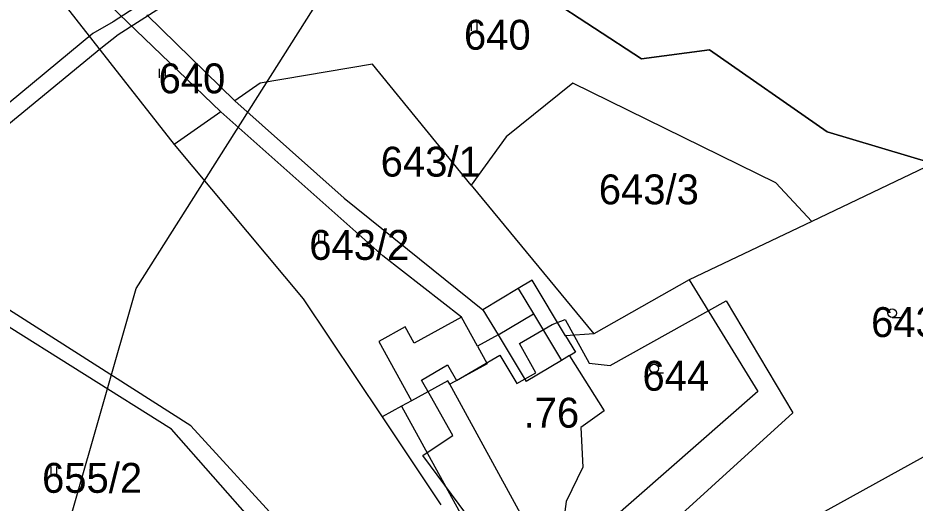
# Model space of a CAD drawing. Extents: x -564810 to -550519, y -1045831 to -1034011.
# Drawn here: x -554165.5 to -554012.6, y -1037627.5 to -1037544.7 of the extents above; entities that cross this region are included whole.
import ezdxf

# ---------------------------------------------------------------- set-up
doc = ezdxf.new("R2010")
doc.units = 0
for name, color, linetype in [('KN stav', 7, 'Continuous'), ('Obvod KPU', 7, 'Continuous'), ('Parcelní čísla', 7, 'Continuous'), ('Polní cesty stavající', 7, 'Continuous'), ('STG', 7, 'Continuous'), ('Vrstva 22', 7, 'Continuous'), ('Vrstva 4', 7, 'Continuous'), ('zamokř ploch', 7, 'Continuous')]:
    doc.layers.add(name, color=color, linetype=linetype)

msp = doc.modelspace()

# ---------------------------------------------------------------- linework, layer by layer
at = {"layer": 'KN stav'}
for p, q in [((-554130.94, -1037560.77), (-554161.41, -1037531.44)), ((-554059.19, -1037551.75), (-554090.04, -1037531.52)), ((-554090.04, -1037531.52), (-554059.19, -1037551.75)), ((-554165.34, -1037532.6), (-554138.86, -1037566.34)), ((-554143.55, -1037544.24), (-554128.53, -1037558.92)), ((-554047.63, -1037550.18), (-554059.19, -1037551.75)), ((-554059.19, -1037551.75), (-554047.63, -1037550.18)), ((-554027.56, -1037564.16), (-554047.63, -1037550.18)), ((-554047.63, -1037550.18), (-554027.56, -1037564.16)), ((-554105.05, -1037552.63), (-554124.21, -1037555.89)), ((-554088.25, -1037573.26), (-554105.05, -1037552.63)), ((-554124.21, -1037555.89), (-554128.53, -1037558.92)), ((-554070.93, -1037555.89), (-554082.27, -1037565.03)), ((-554036.27, -1037572.87), (-554070.93, -1037555.89)), ((-554128.53, -1037558.92), (-554109.92, -1037575.5)), ((-554130.94, -1037560.77), (-554138.86, -1037566.34)), ((-554103.29, -1037585.32), (-554130.94, -1037560.77)), ((-554009.44, -1037569.6), (-554027.56, -1037564.16)), ((-554027.56, -1037564.16), (-554009.44, -1037569.6)), ((-554082.27, -1037565.03), (-554088.25, -1037573.26)), ((-554138.86, -1037566.34), (-554116.86, -1037592.69)), ((-554009.44, -1037569.6), (-554030.14, -1037579.47)), ((-554088.25, -1037573.26), (-554067.34, -1037598.67)), ((-554030.14, -1037579.47), (-554036.27, -1037572.87)), ((-554109.92, -1037575.5), (-554086.24, -1037594.56)), ((-554030.14, -1037579.47), (-554051.05, -1037589.43)), ((-554136.03, -1037614.37), (-554180.54, -1037585.99)), ((-554089.88, -1037595.83), (-554103.29, -1037585.32)), ((-554139.36, -1037614.91), (-554181, -1037588.73)), ((-554077.85, -1037589.5), (-554080.22, -1037590.93)), ((-554072.14, -1037598.96), (-554077.85, -1037589.5)), ((-554051.05, -1037589.43), (-554067.34, -1037598.67)), ((-554051.05, -1037589.43), (-554039.37, -1037608.49)), ((-554080.22, -1037590.93), (-554086.24, -1037594.56)), ((-554116.86, -1037592.69), (-554103.42, -1037612.81)), ((-554086.24, -1037594.56), (-554083.66, -1037598.84)), ((-554089.88, -1037595.83), (-554097.95, -1037600.25)), ((-554087.17, -1037600.77), (-554089.88, -1037595.83)), ((-554099.48, -1037597.47), (-554103.99, -1037599.95)), ((-554097.95, -1037600.25), (-554099.48, -1037597.47)), ((-554083.66, -1037598.84), (-554087.17, -1037600.77)), ((-554067.34, -1037598.67), (-554072.14, -1037598.96)), ((-554072.14, -1037598.96), (-554070.46, -1037601.75)), ((-554103.99, -1037599.95), (-554098.43, -1037610.07)), ((-554070.46, -1037601.75), (-554071.5, -1037602.38)), ((-554071.5, -1037602.38), (-554065.59, -1037611.8)), ((-553979.14, -1037601.93), (-554033.48, -1037632)), ((-554039.37, -1037608.49), (-554065.51, -1037631.37)), ((-554098.43, -1037610.07), (-554100.1, -1037610.99)), ((-554100.1, -1037610.99), (-554103.42, -1037612.81)), ((-554065.59, -1037611.8), (-554069.54, -1037614.62)), ((-554103.42, -1037612.81), (-554093.4, -1037627.81)), ((-554121.59, -1037635.02), (-554139.36, -1037614.91)), ((-554119.61, -1037632.27), (-554136.03, -1037614.37)), ((-554069.54, -1037614.62), (-554069.18, -1037621.4)), ((-554069.18, -1037621.4), (-554072.05, -1037627.23)), ((-554072.05, -1037627.23), (-554073.37, -1037636.75))]:
    msp.add_line(p, q, dxfattribs=at)
at = {"layer": 'Obvod KPU'}
for p, q in [((-554064.56, -1037604.06), (-554044.74, -1037593.02)), ((-554044.74, -1037593.02), (-554033.4, -1037612.15)), ((-554074.45, -1037597.07), (-554072.22, -1037596.22)), ((-554072.22, -1037596.22), (-554068.14, -1037603.67)), ((-554080.01, -1037600.29), (-554074.45, -1037597.07)), ((-554077.21, -1037605.29), (-554080.01, -1037600.29)), ((-554090.72, -1037606.6), (-554083.34, -1037602.28)), ((-554083.34, -1037602.28), (-554080.48, -1037607.11)), ((-554096.7, -1037606.56), (-554092.27, -1037603.96)), ((-554092.27, -1037603.96), (-554090.72, -1037606.6)), ((-554068.14, -1037603.67), (-554064.56, -1037604.06)), ((-554080.48, -1037607.11), (-554077.21, -1037605.29)), ((-554095.19, -1037609.22), (-554096.7, -1037606.56)), ((-554091.35, -1037615.99), (-554095.19, -1037609.22)), ((-554033.4, -1037612.15), (-554059.09, -1037635.45)), ((-554093.16, -1037617.16), (-554091.35, -1037615.99)), ((-554096.5, -1037619.43), (-554093.16, -1037617.16)), ((-554087.48, -1037631.5), (-554096.5, -1037619.43))]:
    msp.add_line(p, q, dxfattribs=at)
at = {"layer": 'Polní cesty stavající'}
for p, q in [((-554134.71, -1037535.89), (-554149.3, -1037545.44)), ((-554148.45, -1037547.6), (-554133.74, -1037538.14)), ((-554149.3, -1037545.44), (-554152.74, -1037547.4)), ((-554152.74, -1037547.4), (-554179.85, -1037569.86)), ((-554151.36, -1037549.89), (-554148.45, -1037547.6)), ((-554178.23, -1037571.93), (-554151.36, -1037549.89))]:
    msp.add_line(p, q, dxfattribs=at)
at = {"layer": 'STG'}
msp.add_lwpolyline([(-554167.41, -1037688.29), (-554156.39, -1037629.49), (-554145.36, -1037590.9), (-554110.46, -1037535.77), (-554075.55, -1037487.99), (-554048, -1037440.22), (-554044.32, -1037364.87), (-554062.69, -1037282.18), (-554108.62, -1037205), (-554132.5, -1037168.25), (-554167.41, -1037129.66), (-554198.64, -1037089.24), (-554217.01, -1037052.48), (-554226.19, -1036964.28), (-554250.08, -1036927.53), (-554318.05, -1036929.37), (-554393.37, -1036945.9)], dxfattribs=at)
at = {"layer": 'Vrstva 4'}
for p, q in [((-554080.22, -1037590.93), (-554077.64, -1037595.21)), ((-554083.66, -1037598.84), (-554077.64, -1037595.21)), ((-554077.64, -1037595.21), (-554072.84, -1037603.17)), ((-554083.66, -1037598.84), (-554078.85, -1037606.8)), ((-554087.17, -1037600.77), (-554085.54, -1037603.75)), ((-554071.5, -1037602.37), (-554072.84, -1037603.17)), ((-554085.54, -1037603.75), (-554091.9, -1037607.24)), ((-554072.84, -1037603.17), (-554078.85, -1037606.8)), ((-554092.22, -1037606.66), (-554098.43, -1037610.07)), ((-554091.9, -1037607.24), (-554092.22, -1037606.66)), ((-554078.39, -1037631.88), (-554091.9, -1037607.24)), ((-554098.43, -1037610.07), (-554100.1, -1037610.98)), ((-554100.1, -1037610.98), (-554086.28, -1037636.2))]:
    msp.add_line(p, q, dxfattribs=at)
at = {"layer": 'zamokř ploch'}
for p, q in [((-554088.25, -1037545.47), (-554088.25, -1037546.97)), ((-554087.25, -1037545.47), (-554087.25, -1037546.97)), ((-554141.42, -1037553.45), (-554141.42, -1037554.95)), ((-554140.42, -1037553.45), (-554140.42, -1037554.95)), ((-554114.25, -1037581.65), (-554114.25, -1037583.15)), ((-554113.25, -1037581.65), (-554113.25, -1037583.15)), ((-554016.46, -1037595.86), (-554014.86, -1037595.86)), ((-554057.04, -1037605.31), (-554055.44, -1037605.31)), ((-554159.92, -1037621.35), (-554159.92, -1037622.85)), ((-554158.92, -1037621.35), (-554158.92, -1037622.85))]:
    msp.add_line(p, q, dxfattribs=at)
for centre in [(-554016.46, -1037595.12), (-554057.04, -1037604.56)]:
    msp.add_circle(centre, 0.75, dxfattribs=at)

# ---------------------------------------------------------------- texts
at = {"layer": 'Parcelní čísla'}
for s, p in [('640', (-554089.47, -1037550.17)), ('640', (-554141.54, -1037557.61)), ('643/1', (-554103.67, -1037571.82)), ('643/3', (-554066.48, -1037576.55)), ('643/2', (-554115.85, -1037586.03)), ('643/4', (-554020.05, -1037599.19)), ('644', (-554059.04, -1037608.35)), ('655/2', (-554161.41, -1037625.77))]:
    msp.add_text(s, height=5.1, dxfattribs=at).set_placement(p)
at = {"layer": 'Vrstva 22'}
msp.add_text('.76', height=5.1, dxfattribs=at).set_placement((-554079.31, -1037614.65))

doc.saveas('drawing.dxf')
